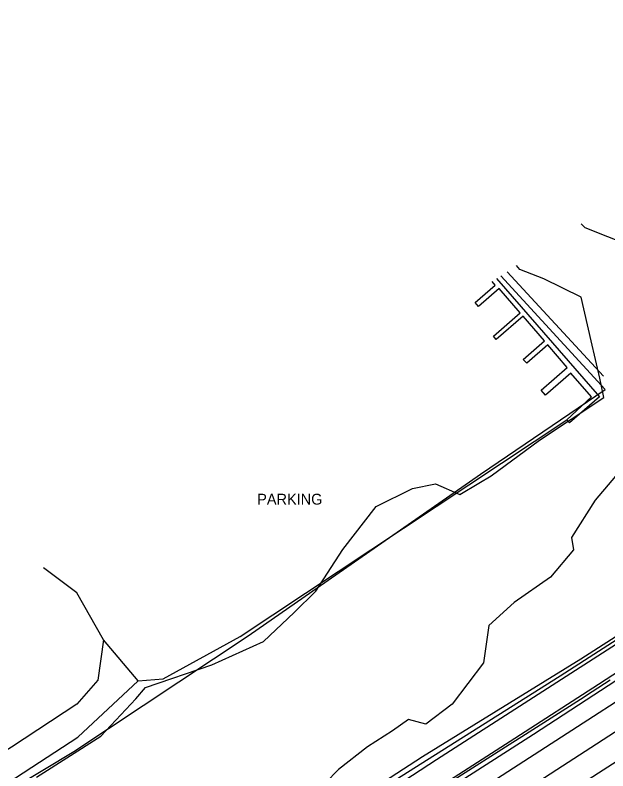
# Model space of a CAD drawing. Extents: x 1901471 to 1963503, y 756461 to 799997.
# Drawn here: x 1919810 to 1920083.5, y 767189.6 to 767538.2 of the extents above; entities that cross this region are included whole.
import ezdxf

# ---------------------------------------------------------------- set-up
doc = ezdxf.new("R2010")
doc.units = 0
for name, color, linetype in [('RD_DTM_BkLn1', 7, 'Continuous'), ('RD_EX_Bldg', 7, 'Continuous'), ('RD_EX_DR_ErosCtrl', 7, 'Continuous'), ('RD_EX_Fence_Other', 7, 'Continuous'), ('RD_EX_GuardRail', 7, 'Continuous'), ('RD_EX_H2O', 7, 'Continuous'), ('RD_EX_Misc', 7, 'Continuous'), ('RD_EX_Road', 7, 'Continuous'), ('RD_EX_VEG', 7, 'Continuous'), ('RD_HC_Cl', 7, 'Continuous')]:
    doc.layers.add(name, color=color, linetype=linetype)

msp = doc.modelspace()

# ---------------------------------------------------------------- linework, layer by layer
at = {"layer": 'RD_DTM_BkLn1'}
msp.add_lwpolyline([(1920012.6594643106, 767185.6758891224), (1920021.0965454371, 767191.0435204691), (1920029.5336265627, 767196.4111518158), (1920037.970707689, 767201.7787831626), (1920045.5422440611, 767206.595759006), (1920053.9696205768, 767211.9789992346), (1920062.3969970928, 767217.3622394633), (1920070.8243736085, 767222.7454796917), (1920076.2300115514, 767226.1984935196), (1920084.6145737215, 767231.6469136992)], dxfattribs=at)
at = {"layer": 'RD_EX_Bldg'}
msp.add_lwpolyline([(1920032.1900000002, 767416.6800000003), (1920079.6700000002, 767362.1200000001), (1920065.8400000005, 767350.0900000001), (1920064.5500000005, 767351.58), (1920076.0100000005, 767362.1000000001), (1920066.4600000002, 767372.9700000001), (1920054.7100000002, 767362.8900000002), (1920052.7200000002, 767365.1900000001), (1920064.8000000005, 767375.7000000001), (1920055.7900000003, 767386.06), (1920046.0600000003, 767377.5900000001), (1920044.4900000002, 767379.3900000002), (1920054.3500000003, 767387.9700000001), (1920044.4600000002, 767399.3400000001), (1920032.0600000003, 767388.55), (1920030.7500000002, 767390.06), (1920043.1200000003, 767400.81), (1920033.3700000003, 767412.0100000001), (1920023.8600000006, 767403.7400000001), (1920022.2700000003, 767405.57), (1920031.5800000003, 767413.6700000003), (1920030.1200000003, 767415.3400000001)], dxfattribs=at)
at = {"layer": 'RD_EX_DR_ErosCtrl'}
for points in [[(1919450.8400000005, 766866.0100000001), (1919490.5300000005, 766897.0400000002), (1919525.7900000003, 766927.9600000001), (1919558.2300000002, 766959.8), (1919574.7500000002, 766975.2100000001), (1919593.0800000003, 766987.7000000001), (1919615.2500000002, 766999.3900000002), (1919649.9000000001, 767013.6900000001), (1919702.6900000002, 767032.9300000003), (1919742.7800000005, 767050.06), (1919760.7100000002, 767058.2200000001), (1919853.6000000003, 767104.8600000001), (1919894.5000000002, 767128.4400000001), (1919917.2600000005, 767143.7500000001), (1919998.0600000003, 767196.2300000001), (1920070.9900000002, 767241.2600000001), (1920113.5100000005, 767268.4600000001), (1920190.6700000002, 767317.7300000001), (1920239.6300000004, 767350.06), (1920257.5800000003, 767361.6100000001)], [(1920261.5400000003, 767359.57), (1920192.89, 767315.1100000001), (1920093.9600000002, 767252.1400000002), (1920004.5100000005, 767194.6200000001), (1919919.8800000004, 767139.5200000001), (1919859.2400000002, 767102.3400000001), (1919768.5700000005, 767057.1100000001), (1919731.5000000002, 767039.9900000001), (1919685.5600000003, 767022.4600000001), (1919638.2100000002, 767004.5300000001), (1919605.7800000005, 766989.7200000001), (1919579.3800000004, 766974.0000000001), (1919557.2200000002, 766954.05), (1919537.2700000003, 766932.9000000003), (1919516.7200000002, 766913.4600000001), (1919495.7700000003, 766895.1200000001), (1919470.7800000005, 766874.9700000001), (1919450.2300000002, 766860.8700000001), (1919407.9200000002, 766831.9600000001), (1919384.5500000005, 766816.2400000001), (1919344.0500000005, 766794.2800000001), (1919300.0600000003, 766771.6800000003)]]:
    msp.add_lwpolyline(points, dxfattribs=at)
at = {"layer": 'RD_EX_Fence_Other'}
msp.add_lwpolyline([(1920037.0800000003, 767419.83), (1920081.5200000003, 767371.6100000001)], dxfattribs=at)
at = {"layer": 'RD_EX_GuardRail'}
msp.add_lwpolyline([(1919591.4400000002, 766916.0900000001), (1919634.3700000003, 766942.2000000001), (1919707.3100000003, 766989.6900000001), (1919754.4800000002, 767019.9600000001), (1919792.3400000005, 767044.6900000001), (1919833.6300000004, 767071.4500000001), (1919903.4800000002, 767116.4100000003), (1919961.4200000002, 767153.8700000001), (1920040.5700000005, 767204.7000000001), (1920079.2500000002, 767229.6700000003), (1920126.4100000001, 767260.2700000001), (1920204.4200000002, 767310.6200000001), (1920253.7100000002, 767342.6900000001), (1920269.7000000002, 767353.1300000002), (1920271.6000000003, 767354.3700000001)], dxfattribs=at)
at = {"layer": 'RD_EX_H2O'}
msp.add_lwpolyline([(1919435.7300000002, 766853.4100000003), (1919485.2900000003, 766889.3800000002), (1919525.1800000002, 766924.0300000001), (1919561.6500000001, 766960.6000000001), (1919580.39, 766977.33), (1919606.3800000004, 766992.8400000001), (1919623.7100000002, 767001.0000000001), (1919660.1800000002, 767015.7100000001), (1919699.6700000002, 767030.0100000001), (1919732.5100000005, 767043.1100000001), (1919757.89, 767054.3900000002), (1919800.6100000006, 767076.4500000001), (1919858.8400000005, 767104.6600000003), (1919910.4100000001, 767135.9900000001), (1919988.1900000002, 767187.1700000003), (1920061.5200000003, 767233.4100000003), (1920101.2200000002, 767258.9900000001), (1920204.7800000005, 767324.3700000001), (1920257.3600000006, 767358.7300000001), (1920259.9200000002, 767360.4000000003)], dxfattribs=at)
at = {"layer": 'RD_EX_Misc'}
msp.add_lwpolyline([(1918971.3000000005, 766732.05), (1918975.3000000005, 766710.06), (1919299.1600000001, 766874.4800000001), (1919514.0600000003, 766993.4000000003), (1919622.6700000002, 767069.5400000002), (1919837.14, 767198.4700000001), (1919917.5700000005, 767251.9500000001), (1920024.8000000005, 767326.4300000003), (1920082.2900000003, 767365.5400000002), (1920034.1600000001, 767417.9500000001)], dxfattribs=at)
at = {"layer": 'RD_EX_Road'}
for points in [[(1920274.6100000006, 767352.81), (1920273.3300000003, 767351.9900000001), (1920170.2400000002, 767285.2400000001), (1920049.1800000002, 767206.3400000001), (1919926.7500000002, 767127.9800000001), (1919867.3300000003, 767090.1200000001), (1919773.0800000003, 767028.3500000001), (1919700.6700000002, 766981.9200000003), (1919586.2500000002, 766910.2000000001), (1919493.1100000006, 766861.6900000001), (1919441.4300000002, 766834.8800000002)], [(1919866.7400000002, 767231.06), (1919878.2800000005, 767232.1100000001), (1919913.8500000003, 767251.5200000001), (1920064.5500000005, 767351.58)], [(1920283.6900000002, 767348.1200000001), (1920271.6300000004, 767340.2700000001), (1920201.4500000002, 767295.2000000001), (1920126.3800000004, 767246.7000000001), (1920037.3500000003, 767189.1200000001), (1919949.2200000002, 767132.2800000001), (1919896.6300000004, 767098.55), (1919866.3500000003, 767078.7800000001), (1919824.4600000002, 767051.6800000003), (1919761.3600000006, 767010.9700000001), (1919671.0600000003, 766952.4900000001), (1919617.0200000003, 766918.0300000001), (1919598.5200000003, 766907.1500000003), (1919562.2600000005, 766887.6600000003), (1919506.4100000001, 766859.3700000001), (1919450.9200000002, 766830.0900000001)], [(1918758.6600000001, 766335.3), (1918840.0900000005, 766388.2600000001), (1918915.4900000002, 766436.6400000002), (1919004.7600000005, 766494.6600000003), (1919093.2200000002, 766552.0300000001), (1919166.8200000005, 766599.6000000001), (1919238.4600000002, 766646.3500000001), (1919299.6600000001, 766686.1800000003), (1919363.1600000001, 766726.9100000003), (1919448.2000000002, 766781.7600000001), (1919521.4600000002, 766828.82), (1919605.2300000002, 766882.9500000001), (1919674.14, 766927.2800000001), (1919773.5100000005, 766991.3800000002), (1919868.89, 767052.9400000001), (1919967.1700000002, 767116.32), (1920061.1000000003, 767176.9800000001), (1920178.0600000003, 767252.32), (1920268.7300000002, 767310.8), (1920307.3600000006, 767335.8900000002)], [(1919850.8400000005, 767250.0900000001), (1919838.4800000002, 767271.6600000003), (1919823.0600000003, 767283.2300000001)], [(1919476.5400000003, 766977.9800000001), (1919578.8400000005, 767044.8), (1919657.8700000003, 767093.05), (1919695.9300000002, 767116.7800000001), (1919752.1200000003, 767151.81), (1919792.4100000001, 767174.8700000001), (1919838.9800000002, 767205.0900000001), (1919866.7400000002, 767231.06), (1919850.8400000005, 767250.0900000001), (1919848.1600000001, 767231.5100000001), (1919838.5300000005, 767220.4300000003), (1919808.3100000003, 767200.5000000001), (1919754.1300000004, 767167.1500000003), (1919702.2000000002, 767136.0300000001), (1919675.3300000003, 767122.0400000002), (1919612.8700000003, 767081.1800000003), (1919563.7000000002, 767049.1700000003), (1919519.8000000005, 767021.33), (1919471.39, 766987.9400000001)]]:
    msp.add_lwpolyline(points, dxfattribs=at)
at = {"layer": 'RD_EX_VEG'}
for points in [[(1920071.2700000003, 767441.8800000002), (1920072.9200000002, 767440.1900000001), (1920093.8200000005, 767431.9800000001)], [(1919819.9600000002, 767186.7200000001), (1919849.5600000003, 767205.6200000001), (1919865.7200000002, 767222.7900000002), (1919870.2000000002, 767228.1300000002), (1919900.8000000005, 767238.58), (1919924.6800000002, 767249.2800000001), (1919938.8500000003, 767262.5900000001), (1919948.8000000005, 767272.5400000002), (1919961.2400000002, 767291.6900000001), (1919976.6600000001, 767311.5900000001), (1919993.3300000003, 767319.8), (1920004.0200000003, 767322.0300000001), (1920015.2200000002, 767317.06), (1920023.9200000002, 767322.2800000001), (1920029.64, 767325.6400000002), (1920052.0300000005, 767342.06), (1920081.6700000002, 767361.8500000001), (1920079.7600000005, 767370.7300000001), (1920075.8000000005, 767387.9200000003), (1920071.1800000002, 767408.1000000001), (1920054.0200000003, 767416.56), (1920042.8300000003, 767420.7800000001), (1920041.4100000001, 767422.6300000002)], [(1920091.3300000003, 767330.6200000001), (1920077.6500000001, 767314.4500000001), (1920066.7100000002, 767297.2800000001), (1920067.7000000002, 767291.56), (1920057.0100000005, 767278.8800000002), (1920040.3400000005, 767267.1900000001), (1920028.6500000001, 767256.6200000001), (1920026.1600000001, 767239.4500000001), (1920011.7300000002, 767220.3), (1919999.5500000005, 767211.1000000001), (1919991.5900000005, 767213.33), (1919984.1200000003, 767208.1100000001), (1919972.6800000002, 767200.6500000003), (1919959.2500000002, 767190.2000000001), (1919953.2800000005, 767184.1100000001)]]:
    msp.add_lwpolyline(points, dxfattribs=at)
at = {"layer": 'RD_HC_Cl'}
msp.add_line((1926729.5176193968, 771495.9286460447), (1917217.2707724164, 765354.9153898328), dxfattribs=at)

# ---------------------------------------------------------------- texts
at = {"layer": 'RD_EX_Road'}
msp.add_text('PARKING', height=5.000000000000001, dxfattribs=at).set_placement((1919921.7300000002, 767312.4100000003))

doc.saveas('drawing.dxf')
